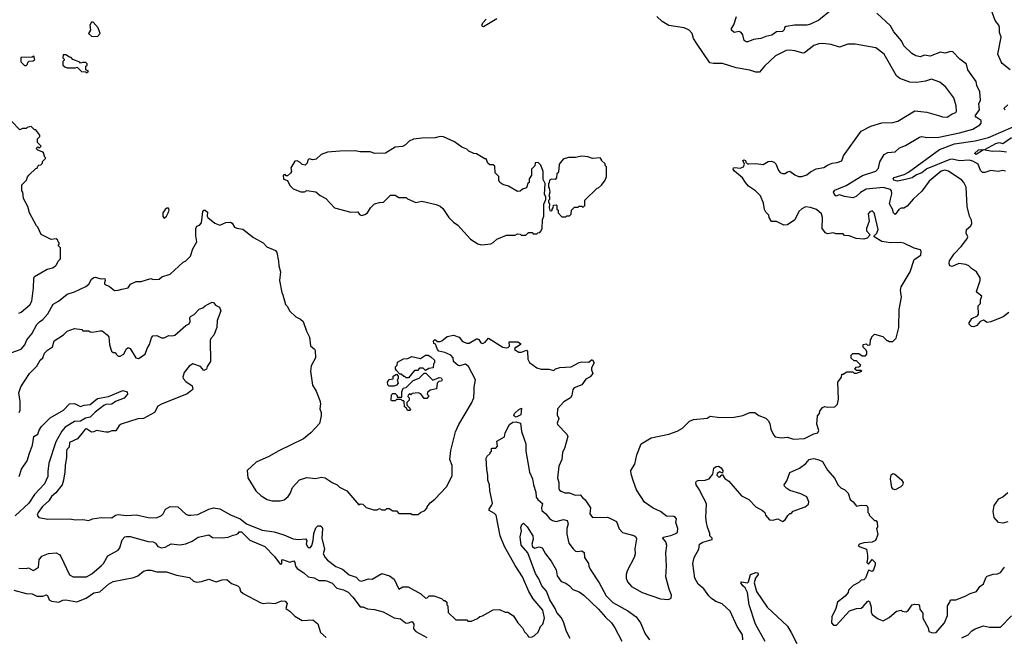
# Model space of a CAD drawing. Extents: x 2210602 to 2357277, y 510288 to 673808.
# Tile 412 of 464: x 2328793 to 2336926, y 629016 to 634120. Entities that reach past the tile are written whole.
import ezdxf

# ---------------------------------------------------------------- set-up
doc = ezdxf.new("R2010")
doc.units = 0

msp = doc.modelspace()

# ---------------------------------------------------------------- linework, layer by layer
at = {"layer": '0CON05XD'}
for points in [[(2335495, 634198.8), (2335394.1, 634115.9), (2335325, 634083.8), (2335294.1, 634075.9), (2335194.3, 634075.7), (2335125, 634062.5), (2335110, 634055), (2335106.7, 634035), (2335095, 634021.2), (2335045, 634018.8), (2335005, 633991.2), (2334955, 633982), (2334916.1, 633963.9), (2334855, 633956.7), (2334807, 633937), (2334795, 633936.7), (2334777, 633947), (2334766.7, 633995), (2334753.6, 634013.6), (2334735, 634022.5), (2334693.6, 634013.6), (2334673, 634033), (2334673, 634047), (2334692.5, 634077.5), (2334713.3, 634145)], [(2336965, 631701.2), (2336917, 631663), (2336815.8, 631624.2), (2336785, 631618.8), (2336755, 631637.5), (2336727.5, 631625), (2336698.5, 631591.5), (2336675, 631582.5), (2336655, 631585.8), (2336636, 631605), (2336636, 631615), (2336658.3, 631651.7), (2336705, 631672.5), (2336712.5, 631685), (2336710, 631755), (2336730, 631775), (2336730, 631805), (2336740, 631835), (2336703.6, 631863.6), (2336697.5, 631875), (2336726.1, 631963.9), (2336726.4, 631986.4), (2336695.9, 632035.9), (2336654, 632064), (2336632.5, 632085), (2336607.5, 632097.5), (2336550, 632105), (2336495, 632080), (2336477, 632087), (2336471.2, 632105), (2336474.1, 632125.9), (2336511.2, 632185), (2336571.2, 632245), (2336615.8, 632305), (2336624, 632325), (2336611.2, 632355), (2336614, 632385), (2336648.8, 632415), (2336658.8, 632435), (2336654.1, 632464.1), (2336638, 632495), (2336620.8, 632575), (2336610.6, 632735), (2336593.2, 632773.2), (2336575, 632794), (2336465, 632869.4), (2336435, 632876.7), (2336405, 632866.9), (2336304.4, 632785), (2336245, 632702.9), (2336172.8, 632637.2), (2336125, 632578.8), (2336095, 632562.5), (2336075, 632562.5), (2336055, 632552.5), (2336025, 632510), (2336010, 632525), (2336002.5, 632555), (2335978.3, 632598.3), (2335985.8, 632635.8), (2335998.5, 632681.5), (2335994.4, 632705), (2335985, 632715.5), (2335925, 632733.4), (2335785, 632718.5), (2335738.8, 632691.2), (2335701.7, 632658.3), (2335675, 632648.2), (2335605, 632658.6), (2335565, 632672), (2335535, 632662.5), (2335518, 632685), (2335516, 632695), (2335525, 632711.2), (2335619.3, 632750.7), (2335755, 632832.5), (2335865, 632869.2), (2335887.9, 632892.1), (2335899.2, 632945), (2335932.5, 633005), (2335965, 633023.3), (2336025, 633026.7), (2336059.5, 633060.5), (2336109.7, 633080.3), (2336225, 633148), (2336245, 633153.8), (2336285, 633147.5), (2336385, 633149.4), (2336555.3, 633184.7), (2336665, 633215.8), (2336725, 633250), (2336736.2, 633265), (2336735, 633287.5), (2336693.2, 633313.2), (2336686.2, 633325), (2336720.8, 633375), (2336716.7, 633425), (2336728.8, 633455), (2336723.3, 633525), (2336700, 633575), (2336695, 633610), (2336626.2, 633705), (2336613.3, 633753.3), (2336557.5, 633795), (2336500, 633855), (2336483.6, 633856.4), (2336435, 633842.5), (2336399.3, 633850.7), (2336315, 633817.5), (2336263.3, 633826.7), (2336235, 633813.3), (2336195, 633822.5), (2336161.7, 633841.7), (2336097.5, 633905), (2336076.7, 633945), (2336015, 634020), (2335985, 634070), (2335874.1, 634174.1)], [(2336975.9, 633705.9), (2336908.3, 633758.3), (2336900.5, 633770.5), (2336873.8, 633835), (2336900, 633975), (2336886.7, 634015), (2336887.5, 634055), (2336880, 634075), (2336852.1, 634112.1), (2336818, 634205)], [(2329435, 633980), (2329457.5, 634005), (2329441.7, 634051.7), (2329398.3, 634098.3), (2329385, 634100), (2329372.5, 634075), (2329377, 634033), (2329360, 634005), (2329385, 633982.5), (2329435, 633980)], [(2330945, 630143.3), (2330977, 630153), (2331009.3, 630180.7), (2331027.5, 630205), (2331047.5, 630255), (2331105, 630317.5), (2331165, 630336.7), (2331235, 630327.5), (2331285, 630340), (2331315, 630332.5), (2331373.9, 630293.9), (2331416.1, 630276.1), (2331435, 630257.5), (2331495, 630227.5), (2331595, 630110), (2331605, 630120), (2331627, 630117), (2331655, 630090), (2331715, 630070), (2331745, 630070), (2331765, 630080), (2331785, 630070), (2331815, 630070), (2331825, 630080), (2331845, 630080), (2331875, 630060), (2331905, 630060), (2331925, 630040), (2332025, 630040), (2332035, 630030), (2332085, 630030), (2332103, 630047), (2332140, 630065), (2332160, 630085), (2332160, 630095), (2332183.6, 630126.4), (2332223, 630157), (2332319.3, 630260.7), (2332365, 630350), (2332366.2, 630435), (2332346.7, 630485), (2332355, 630560), (2332393.8, 630715), (2332421.2, 630775), (2332525, 630950), (2332543.3, 630995), (2332548.3, 631051.7), (2332547, 631083), (2332557.5, 631145), (2332500, 631255), (2332475, 631273.3), (2332425, 631260), (2332415, 631263.3), (2332377.5, 631295), (2332372.5, 631325), (2332355, 631347.5), (2332305, 631370), (2332255, 631380), (2332243, 631393), (2332228.3, 631438.3), (2332213, 631443), (2332210, 631465), (2332223, 631477), (2332245, 631460), (2332265, 631460), (2332280, 631465), (2332325, 631502.5), (2332375, 631513.3), (2332422.5, 631495), (2332450.7, 631460.7), (2332485, 631447.5), (2332505, 631447.5), (2332565, 631482.5), (2332575, 631482.5), (2332585, 631477.5), (2332600.7, 631450.7), (2332616.4, 631443.6), (2332637.5, 631455), (2332665, 631487.5), (2332784.1, 631414.1), (2332812.5, 631407.5), (2332828.3, 631411.7), (2332837.5, 631422.5), (2332835, 631457.5), (2332906.4, 631456.4), (2332930, 631445), (2332930, 631435), (2332895, 631410), (2332885, 631410), (2332880, 631395), (2332915, 631372.5), (2332937, 631373), (2332978.3, 631388.3), (2332987.5, 631377.5), (2332990, 631315), (2333005, 631287.5), (2333065, 631243.8), (2333101.7, 631231.7), (2333165, 631232.5), (2333205, 631220), (2333220, 631235), (2333255, 631246.7), (2333349.3, 631250.7), (2333415, 631287.5), (2333435, 631292.5), (2333495, 631290), (2333515, 631310), (2333525, 631310), (2333537.5, 631285), (2333516.4, 631243.6), (2333516.2, 631225), (2333527.5, 631195), (2333505, 631167.5), (2333470.7, 631149.3), (2333435, 631102.5), (2333373.6, 631076.4), (2333362.5, 631065), (2333353.3, 631015), (2333343.3, 630995), (2333288.3, 630961.7), (2333234, 630905), (2333233.8, 630853.8), (2333246.7, 630825), (2333233.3, 630785), (2333236.7, 630775), (2333313.3, 630695), (2333321.2, 630675), (2333293.9, 630576.1), (2333276.2, 630545), (2333271.2, 630485), (2333245, 630430), (2333236, 630335), (2333245.8, 630295), (2333246.7, 630245), (2333252, 630232), (2333265, 630222.5), (2333295, 630210), (2333335, 630210), (2333381.7, 630191.7), (2333423.6, 630193.6), (2333440.7, 630170.7), (2333465, 630152.5), (2333506.7, 630085), (2333502.9, 630035), (2333523.3, 630005), (2333645, 630008), (2333662.7, 630002.7), (2333721.7, 629971.7), (2333745, 629912.5), (2333771.2, 629881.2), (2333865, 629857.5), (2333882.5, 629845), (2333889.3, 629829.3), (2333873.9, 629746.1), (2333876.2, 629705), (2333868.8, 629675), (2333811.2, 629565), (2333803.8, 629535), (2333802, 629505), (2333813.8, 629475), (2333845.9, 629435.9), (2333936.1, 629386.1), (2334085, 629333.3), (2334151.7, 629328.3), (2334175, 629340), (2334177.5, 629365), (2334156.7, 629415), (2334131.4, 629515), (2334136, 629605), (2334131.2, 629715), (2334138, 629775), (2334131.2, 629805), (2334106.7, 629835), (2334107.5, 629842.5), (2334172.1, 629857.9), (2334213.3, 629875), (2334226, 629885), (2334229.2, 629915), (2334213.3, 629965), (2334218.8, 629995), (2334211.2, 630005), (2334195, 630012.9), (2334135, 630016.2), (2334087.5, 630055), (2334025, 630083.3), (2333955, 630134), (2333888, 630235), (2333864.4, 630304.4), (2333844, 630365), (2333841.2, 630395), (2333873.9, 630446.1), (2333890, 630525), (2333927.5, 630615), (2334010, 630665), (2334155, 630693.8), (2334225, 630720), (2334267.5, 630745), (2334325, 630802.5), (2334360, 630815), (2334473, 630827), (2334497, 630843), (2334575, 630831.2), (2334695, 630836.2), (2334765, 630850), (2334825, 630873.3), (2334865, 630873.3), (2334899.3, 630849.3), (2334956.1, 630826.1), (2334977.5, 630805), (2334989.3, 630779.3), (2334997.5, 630735), (2335019.3, 630689.3), (2335033.9, 630673.9), (2335085, 630663.8), (2335135, 630669.2), (2335185.9, 630654.1), (2335275, 630657.5), (2335352.1, 630697.9), (2335386.7, 630705), (2335394, 630725), (2335378.3, 630778.3), (2335382.5, 630845), (2335400, 630865), (2335402.5, 630885), (2335423.6, 630916.4), (2335445, 630922.5), (2335465, 630917.5), (2335525, 630920), (2335547, 630943), (2335557.5, 630985), (2335550, 631125), (2335580, 631165), (2335585, 631190), (2335595, 631190), (2335625, 631210), (2335675, 631210), (2335685, 631200), (2335705, 631200), (2335750, 631215), (2335745, 631220), (2335705, 631220), (2335691.7, 631231.7), (2335701.7, 631248.3), (2335725, 631250), (2335740, 631265), (2335705, 631300), (2335685, 631300), (2335661.7, 631321.7), (2335661.7, 631348.3), (2335675, 631360), (2335725, 631360), (2335753, 631343), (2335778.3, 631341.7), (2335790, 631355), (2335790, 631375), (2335785, 631390), (2335760, 631415), (2335760, 631435), (2335785, 631440), (2335795, 631430), (2335818.3, 631431.7), (2335820, 631475), (2335830, 631485), (2335831.7, 631498.3), (2335855, 631520), (2335921.7, 631501.7), (2335955, 631470), (2335965, 631470), (2335975, 631460), (2336005, 631460), (2336031.7, 631488.3), (2336053.6, 631576.4), (2336058, 631725), (2336075.9, 631825.9), (2336070, 631885), (2336073.6, 631913.6), (2336148, 632035), (2336183, 632137), (2336235.8, 632174.2), (2336240, 632205), (2336235, 632217.5), (2336182.3, 632232.3), (2336095, 632273.8), (2336065, 632279.2), (2335985, 632275.6), (2335915, 632287.1), (2335852.5, 632325), (2335850, 632335), (2335873.3, 632355), (2335883.8, 632385), (2335856.7, 632505), (2335850, 632525), (2335835, 632540), (2335815, 632532.5), (2335802.5, 632515), (2335810, 632455), (2335787, 632393), (2335787.5, 632375), (2335817.5, 632342.5), (2335792.5, 632315), (2335765, 632306), (2335702.5, 632312.5), (2335645, 632334), (2335607.5, 632337.5), (2335595, 632350), (2335535, 632350), (2335515, 632357.5), (2335465, 632351.2), (2335448.8, 632358.8), (2335421.9, 632395), (2335425.7, 632484.3), (2335415.5, 632515.5), (2335375, 632552), (2335325, 632568.6), (2335285, 632572.9), (2335252.6, 632557.4), (2335230, 632535), (2335196.2, 632465), (2335135, 632423.3), (2335105, 632422.5), (2335045, 632452), (2335003, 632453), (2334982.5, 632485), (2334980, 632505), (2334955, 632530), (2334945, 632550), (2334937.5, 632605), (2334913.6, 632663.6), (2334870, 632705), (2334813.6, 632743.6), (2334787.5, 632775), (2334763, 632813), (2334697, 632867), (2334687.5, 632885), (2334690, 632895), (2334700.7, 632899.3), (2334745, 632893.3), (2334772.5, 632905), (2334780, 632925), (2334767.5, 632955), (2334775, 632962.5), (2334787.5, 632955), (2334791.7, 632941.7), (2334805, 632930), (2334815, 632927.5), (2334875, 632932.5), (2334935, 632922.5), (2334975, 632946.7), (2335001.7, 632951.7), (2335025, 632942.5), (2335038.3, 632928.3), (2335060, 632875), (2335075, 632857.5), (2335095, 632847.5), (2335115, 632847.5), (2335135, 632862.5), (2335155, 632867.5), (2335195, 632836.7), (2335225, 632823.8), (2335255, 632823.8), (2335295, 632836.7), (2335326.4, 632863.6), (2335372.3, 632887.7), (2335435, 632898.8), (2335465, 632918.8), (2335505, 632933.8), (2335545, 632938.8), (2335585, 632952.5), (2335596.7, 632995), (2335745, 633197.5), (2335825, 633240), (2335915, 633266.7), (2336005, 633270), (2336047.3, 633282.7), (2336187, 633367), (2336285, 633356.2), (2336381.7, 633328.3), (2336415, 633317.5), (2336455, 633315.7), (2336495, 633342), (2336525, 633352.5), (2336530, 633365), (2336529.2, 633409.2), (2336508, 633475), (2336443.6, 633563.6), (2336394.2, 633604.2), (2336325, 633628), (2336275, 633611.9), (2336205, 633600.6), (2336144.5, 633604.5), (2336063.8, 633635), (2336036.4, 633656.4), (2335934.1, 633834.1), (2335866.2, 633886.2), (2335695, 633918), (2335635, 633918), (2335565, 633892.9), (2335495, 633915.5), (2335427, 633923), (2335395, 633921.4), (2335352.6, 633907.4), (2335275, 633846.2), (2335265, 633843.8), (2335195, 633861.9), (2335155, 633868.1), (2335125, 633865.7), (2335035, 633820), (2334944, 633735), (2334903, 633687), (2334875, 633686.7), (2334823, 633703), (2334711.7, 633721.7), (2334598.3, 633758.3), (2334525, 633756.7), (2334495, 633762.5), (2334383.8, 633925), (2334360, 633965), (2334347, 634007), (2334323, 634033), (2334283, 634053), (2334155, 634072.5), (2334100, 634105), (2334057, 634147)], [(2332735, 634127.5), (2332625, 634061.2), (2332615, 634063.3), (2332610.8, 634075), (2332619.2, 634095), (2332646, 634125)], [(2328845, 633740), (2328858.3, 633751.7), (2328860, 633765), (2328871.7, 633778.3), (2328905, 633780), (2328918.3, 633791.7), (2328908.3, 633818.3), (2328895, 633810), (2328801.7, 633808.3), (2328801.7, 633771.7), (2328831.7, 633741.7), (2328845, 633740)], [(2329345, 633680), (2329360, 633695), (2329340, 633705), (2329340, 633735), (2329350, 633745), (2329350, 633755), (2329340, 633765), (2329315, 633767.5), (2329295, 633760), (2329288.3, 633768.3), (2329231.7, 633791.7), (2329218.3, 633808.3), (2329205, 633810), (2329175, 633830), (2329151.7, 633828.3), (2329150, 633805), (2329160, 633795), (2329160, 633785), (2329150, 633775), (2329150, 633745), (2329165, 633730), (2329185, 633722.5), (2329255, 633722.5), (2329267.5, 633727.5), (2329303, 633693), (2329335, 633690), (2329345, 633680)], [(2336932.5, 633375), (2336921.2, 633385), (2336954.3, 633415)], [(2328786.1, 631693.9), (2328805, 631703.3), (2328875.9, 631764.1), (2328892.5, 631795), (2328906, 631905), (2328908.3, 631981.7), (2328915, 631997.5), (2329020.5, 632059.5), (2329065, 632070), (2329085, 632082.5), (2329097.5, 632095), (2329110, 632125), (2329130, 632145), (2329130, 632235), (2329110, 632255), (2329120, 632265), (2329120, 632275), (2329110, 632285), (2329108.3, 632298.3), (2329095, 632310), (2329053, 632303), (2328970, 632345), (2328942.5, 632405), (2328932.5, 632415), (2328872.5, 632525), (2328860, 632575), (2328823, 632643), (2328820, 632695), (2328810, 632705), (2328810, 632755), (2328850, 632795), (2328858.3, 632821.7), (2328871.7, 632838.3), (2328925, 632890), (2328938.3, 632891.7), (2328941.7, 632908.3), (2328951.7, 632918.3), (2328968.3, 632921.7), (2328980, 632935), (2328981.7, 632948.3), (2329010, 632975), (2329000, 632985), (2328988.3, 633018.3), (2328978.3, 633028.3), (2328941.7, 633041.7), (2328930, 633055), (2328941.7, 633068.3), (2328955, 633060), (2328970, 633075), (2328940, 633105), (2328940, 633135), (2328960, 633155), (2328960, 633165), (2328925, 633210), (2328915, 633210), (2328887, 633237), (2328855, 633230), (2328845, 633220), (2328815, 633220), (2328795, 633210), (2328725, 633280)], [(2336935, 632868.8), (2336915, 632872.5), (2336875, 632866.2), (2336815, 632873.8), (2336764.1, 632855.9), (2336745, 632856), (2336729.2, 632875), (2336710, 632925), (2336665, 632951.5), (2336635, 632960), (2336555, 632952.9), (2336496.2, 632966.2), (2336475, 632964.6), (2336285, 632887.8), (2336245.2, 632854.8), (2336201.2, 632838.8), (2336165, 632811.8), (2336111.2, 632798.8), (2336045, 632785.3), (2336014.3, 632795), (2336009.5, 632805), (2336016.7, 632815), (2336098.7, 632841.3), (2336135, 632860.5), (2336391.9, 633048.1), (2336515.4, 633094.6), (2336685, 633118.8), (2336795, 633147.1), (2337000, 633235)], [(2332605, 632260), (2332635, 632263.3), (2332685, 632267.5), (2332705, 632277.5), (2332735, 632307.5), (2332815, 632340), (2332885, 632340), (2332905, 632350), (2332927, 632347), (2332935, 632340), (2332975, 632340), (2332995, 632360), (2333025, 632360), (2333035, 632350), (2333065, 632350), (2333071.7, 632358.3), (2333088.3, 632361.7), (2333100, 632375), (2333107.5, 632395), (2333112.5, 632465), (2333122.5, 632495), (2333122.5, 632595), (2333140, 632635), (2333140, 632655), (2333127.5, 632675), (2333132.5, 632765), (2333118.3, 632798.3), (2333117.5, 632865), (2333098.3, 632918.3), (2333075, 632940), (2333051.7, 632938.3), (2333048.3, 632911.7), (2333020, 632885), (2333020, 632835), (2333000, 632805), (2333000, 632775), (2332990, 632765), (2332978.3, 632731.7), (2332945, 632720), (2332927, 632703), (2332905, 632700), (2332830, 632745), (2332785, 632757.5), (2332760, 632775), (2332750, 632795), (2332750, 632825), (2332720, 632855), (2332718.3, 632908.3), (2332705, 632920), (2332675, 632920), (2332660, 632935), (2332645, 632970), (2332635, 632970), (2332565, 633010), (2332543, 633013), (2332503, 633033), (2332485, 633050), (2332445, 633066.7), (2332385, 633111.2), (2332295, 633151.2), (2332266.4, 633153.6), (2332225, 633143.3), (2332115, 633141.2), (2332045, 633132.5), (2332010, 633115), (2331980, 633085), (2331955, 633072.5), (2331895, 633067.5), (2331815, 633017.5), (2331726.4, 633013.6), (2331688.3, 633028.3), (2331605, 633028.8), (2331565, 633036.2), (2331437, 633033), (2331335, 633026.2), (2331283.9, 633006.1), (2331241.7, 632968.3), (2331215, 632962.5), (2331185, 632970), (2331171.7, 632958.3), (2331166.7, 632933.3), (2331151.7, 632918.3), (2331125, 632922.5), (2331109.3, 632939.3), (2331085, 632952.5), (2331065, 632950), (2331032.5, 632895), (2331037.5, 632865), (2331029.3, 632850.7), (2331005, 632830), (2330995, 632830), (2330985, 632840), (2330970, 632835), (2330971.7, 632801.7), (2331005, 632790), (2331025, 632750), (2331053, 632723), (2331115, 632697.5), (2331145, 632697.5), (2331165, 632707.5), (2331237.7, 632697.7), (2331275, 632667.5), (2331323, 632643), (2331393.9, 632563.9), (2331529.3, 632529.3), (2331585, 632532.5), (2331600.7, 632510.7), (2331615, 632502.5), (2331645, 632510), (2331665, 632523.3), (2331690, 632565), (2331725, 632597.5), (2331765, 632610), (2331798.3, 632611.7), (2331855, 632670), (2331895, 632670), (2331925, 632650), (2331985, 632650), (2331995, 632640), (2332065, 632610), (2332115, 632620), (2332231.7, 632591.7), (2332265, 632580), (2332289.3, 632559.3), (2332337.5, 632485), (2332375, 632447.5), (2332413, 632423), (2332517, 632307), (2332578.3, 632268.3), (2332605, 632260)], [(2336945, 633025.3), (2336885, 633033.2), (2336825, 633030.9), (2336755, 633044), (2336695, 633006.2), (2336681.2, 633015), (2336713.8, 633045), (2336765, 633047.5), (2336855, 633098.1), (2336885, 633104.3), (2336915, 633095.8), (2336985, 633145.3)], [(2333305, 632490), (2333311.7, 632498.3), (2333335, 632500), (2333348.3, 632511.7), (2333350, 632545), (2333375, 632570), (2333405, 632570), (2333415, 632580), (2333435, 632580), (2333448.3, 632571.7), (2333460, 632585), (2333461.7, 632628.3), (2333561.7, 632728.3), (2333575, 632730), (2333598.3, 632751.7), (2333630, 632795), (2333640, 632825), (2333640, 632905), (2333630, 632915), (2333628.3, 632928.3), (2333600, 632955), (2333600, 632965), (2333587, 632977), (2333525, 632972.5), (2333485, 632987.5), (2333435, 632992.5), (2333385, 632980), (2333325, 632980), (2333283, 632967), (2333250, 632925), (2333247.5, 632885), (2333240, 632855), (2333230, 632845), (2333227, 632813), (2333215, 632800), (2333185, 632802.5), (2333170, 632795), (2333167, 632773), (2333160, 632765), (2333160, 632735), (2333167, 632727), (2333172.5, 632695), (2333162.5, 632665), (2333170, 632655), (2333170, 632635), (2333160, 632625), (2333160, 632615), (2333170, 632595), (2333167.5, 632565), (2333173, 632543), (2333185, 632540), (2333190, 632545), (2333190, 632555), (2333200, 632565), (2333201.7, 632588.3), (2333225, 632590), (2333230, 632585), (2333230, 632555), (2333240, 632545), (2333240, 632525), (2333271.7, 632491.7), (2333305, 632490)], [(2328690, 631355), (2328805, 631396.7), (2328835, 631433.3), (2328850.8, 631475), (2328894.2, 631525), (2328935, 631601.2), (2328955.7, 631624.3), (2328985, 631642.5), (2329025, 631689.2), (2329070.2, 631769.8), (2329113.8, 631795), (2329185, 631852), (2329245, 631870.8), (2329340, 631915), (2329363.8, 631935), (2329386.7, 631975), (2329405, 631990), (2329417, 631993), (2329465, 631977.5), (2329495, 631980), (2329500, 631965), (2329492, 631945), (2329494.3, 631934.3), (2329534.1, 631914.1), (2329575, 631882.5), (2329606.4, 631883.6), (2329636.4, 631893.6), (2329690, 631905), (2329707, 631933), (2329753.6, 631956.4), (2329795, 631956.7), (2329875, 631980), (2329895, 631973.3), (2329945, 631976.7), (2329966.4, 631993.6), (2330035, 632016.7), (2330144.1, 632115.9), (2330165, 632127.5), (2330203.6, 632166.4), (2330223, 632227), (2330256.7, 632285), (2330247.5, 632335), (2330246.7, 632395), (2330255, 632412.5), (2330278.3, 632421.7), (2330295, 632442.5), (2330306.2, 632535), (2330315, 632546.7), (2330325, 632546.7), (2330345, 632530), (2330342.5, 632495), (2330347.5, 632485), (2330405, 632437.5), (2330445, 632422.5), (2330495, 632443.3), (2330535, 632447.5), (2330548.3, 632438.3), (2330566.4, 632406.4), (2330587, 632397), (2330635, 632390), (2330725, 632318.8), (2330805, 632276.7), (2330833.9, 632243.9), (2330905, 632212.5), (2330916.2, 632195), (2330932, 632125), (2330933.8, 632085), (2330946.7, 632035), (2330940, 631965), (2330958, 631865), (2330966.7, 631845), (2330987.5, 631765), (2331005, 631750), (2331022.5, 631715), (2331072.5, 631665), (2331112.5, 631645), (2331133.8, 631625), (2331160.8, 631545), (2331186, 631495), (2331194, 631425), (2331227.7, 631397.7), (2331233.3, 631385), (2331237.5, 631325), (2331200.5, 631259.5), (2331196.1, 631216.1), (2331210.7, 631100.7), (2331240.7, 631050.7), (2331271.7, 630971.7), (2331276.7, 630945), (2331272.5, 630905), (2331282.5, 630875), (2331282.5, 630845), (2331268.3, 630781.7), (2331197.5, 630705), (2331137.5, 630655), (2330933.9, 630556.1), (2330850.7, 630509.3), (2330745, 630462.5), (2330672.5, 630395), (2330677.5, 630335), (2330742.5, 630225), (2330787.5, 630185), (2330836.1, 630156.1), (2330875, 630143.3), (2330945, 630143.3)], [(2329985, 632480), (2330005, 632497.5), (2330020, 632525), (2330027.5, 632545), (2330021.7, 632561.7), (2330008.3, 632561.7), (2329995, 632552.5), (2329974.5, 632525), (2329975, 632492.5), (2329985, 632480)], [(2328788, 630875), (2328795.7, 630894.3), (2328797.5, 630965), (2328786.7, 631035), (2328803.3, 631085), (2328839.3, 631140.7), (2328873.8, 631195), (2328934.1, 631255.9), (2328962.5, 631305), (2328982.5, 631325), (2328996.7, 631365), (2329021.2, 631388.8), (2329064.1, 631415.9), (2329076.2, 631465), (2329155, 631516.7), (2329185, 631546.7), (2329245, 631567.5), (2329305, 631560), (2329315, 631550), (2329365, 631550), (2329375, 631540), (2329395, 631537.5), (2329455, 631550), (2329475, 631547.5), (2329515.9, 631515.9), (2329527.7, 631497.7), (2329533.6, 631433.6), (2329550.7, 631380.7), (2329565, 631370), (2329585, 631370), (2329590, 631355), (2329605, 631340), (2329621.7, 631338.3), (2329653.9, 631356.1), (2329672.7, 631397.3), (2329685, 631407.5), (2329695, 631407.5), (2329705, 631402.5), (2329752.5, 631325), (2329775, 631319.2), (2329828.8, 631355), (2329846.4, 631403.6), (2329866.2, 631435), (2329880.5, 631489.5), (2329893.6, 631506.4), (2329925, 631510), (2329965, 631492), (2329985, 631490), (2330025, 631508.8), (2330055, 631506.7), (2330075, 631513.8), (2330165, 631593.3), (2330193, 631607), (2330200, 631625), (2330197.5, 631655), (2330205, 631667.5), (2330235, 631682.5), (2330275, 631726.7), (2330305, 631737.5), (2330323.6, 631756.4), (2330345, 631767.5), (2330383.6, 631786.4), (2330395, 631782.5), (2330410.7, 631760.7), (2330443, 631743), (2330453, 631713), (2330424, 631635), (2330421.2, 631575), (2330397.7, 631512.3), (2330371.2, 631485), (2330365, 631470), (2330370, 631295), (2330342.5, 631255), (2330337, 631233), (2330315, 631220), (2330287.5, 631255), (2330223.8, 631276.2), (2330192.3, 631257.7), (2330150, 631205), (2330140, 631165), (2330143.3, 631155), (2330165, 631130), (2330217.5, 631095), (2330223, 631067), (2330213.3, 631055), (2330175, 631028.8), (2329965, 630943.8), (2329933.3, 630925), (2329905, 630873.3), (2329815.9, 630824.1), (2329768.3, 630821.7), (2329631.7, 630778.3), (2329615, 630767.5), (2329587, 630723), (2329555, 630723.3), (2329525, 630712.5), (2329505, 630712.5), (2329426.1, 630726.1), (2329405, 630713.8), (2329385, 630711.2), (2329345, 630738), (2329333.8, 630735), (2329318, 630715), (2329270, 630655), (2329203.3, 630625), (2329201.7, 630588.3), (2329183, 630567), (2329178.3, 630551.7), (2329180, 630505), (2329167.5, 630435), (2329166.1, 630383.9), (2329155.8, 630315), (2329143.2, 630276.8), (2329090.9, 630209.1), (2329055, 630178.8), (2329033.8, 630145), (2328982.1, 630097.9), (2328945, 630047.5), (2328937.5, 630025), (2328950, 630005), (2329025, 629991.2), (2329203.9, 629996.1), (2329255, 629986.7), (2329315, 629990), (2329365, 629982.5), (2329395, 629994), (2329465, 630006), (2329555, 630003.8), (2329584.1, 630025.9), (2329605, 630030.8), (2329675, 630022.5), (2329757, 630027), (2329855, 630006.2), (2329923.6, 630003.6), (2329965, 630022.5), (2329977.5, 630035), (2329997.5, 630075), (2330035, 630097.5), (2330100, 630095), (2330165, 630033.8), (2330184.3, 630024.3), (2330205.9, 630025.9), (2330265, 630030.8), (2330355, 630076), (2330395, 630086.7), (2330445, 630077.5), (2330535, 630028), (2330613.8, 629993.8), (2330665, 629954.5), (2330795, 629901.4), (2330895, 629886.7), (2330975, 629863.3), (2331050.7, 629830.7), (2331095, 629823.3), (2331155, 629830), (2331165.8, 629815.8), (2331159.2, 629785), (2331170.6, 629765), (2331185, 629756.4), (2331195, 629757.5), (2331206.7, 629773.3), (2331217.5, 629815), (2331221.5, 629875), (2331240.3, 629919.7), (2331255, 629936.8), (2331277.4, 629937.4), (2331289, 629929), (2331294.8, 629914.8), (2331288.4, 629835), (2331310.8, 629745), (2331298.8, 629705), (2331315, 629676.7), (2331334.4, 629654.4), (2331405, 629600), (2331459.7, 629579.7), (2331515, 629532), (2331572.2, 629512.2), (2331595.9, 629485.9), (2331615, 629480), (2331675, 629498), (2331705, 629496.2), (2331785, 629543.8), (2331847.5, 629525), (2331885, 629497.5), (2331925, 629412.5), (2331958, 629432), (2332002.4, 629432.4), (2332106.1, 629376.1), (2332145, 629340), (2332158.3, 629341.7), (2332175, 629360), (2332215, 629360), (2332277, 629337), (2332295, 629320), (2332305, 629320), (2332320, 629305), (2332320, 629285), (2332330, 629275), (2332331.7, 629221.7), (2332395, 629160), (2332485, 629160), (2332495, 629150), (2332525, 629150), (2332575, 629170), (2332593, 629187), (2332617, 629193), (2332705, 629242.5), (2332756.4, 629246.4), (2332803.6, 629223.6), (2332825, 629222.5), (2332873, 629193), (2332907.5, 629135), (2332946.7, 629095), (2332961.7, 629061.7), (2332985, 629040), (2332995, 629020), (2333007, 629017), (2333025, 629018.8), (2333045, 629030), (2333075, 629059.2), (2333094.3, 629105), (2333115.5, 629125), (2333128.2, 629175), (2333115, 629240), (2333034.5, 629334.5), (2332998.6, 629395), (2332945.6, 629515), (2332885, 629608), (2332796.4, 629765), (2332762.9, 629855), (2332728.6, 630025), (2332715, 630039.4), (2332670.8, 630065), (2332670.8, 630075), (2332691.4, 630105), (2332697.5, 630125), (2332676, 630225), (2332674.2, 630275), (2332660, 630315), (2332661.2, 630355), (2332652.3, 630402.3), (2332646.7, 630495), (2332655, 630512.5), (2332680, 630535), (2332680, 630545), (2332690, 630555), (2332690, 630575), (2332695, 630580), (2332725, 630580), (2332740, 630595), (2332733.6, 630636.4), (2332798.3, 630671.7), (2332802.5, 630705), (2332840, 630775), (2332865, 630794), (2332895, 630795.7), (2332928.8, 630785), (2332937.7, 630717.7), (2332972.5, 630615), (2332974, 630555), (2332989.3, 630460.7), (2333005, 630380), (2333030, 630325), (2333036.2, 630275), (2333056.2, 630215), (2333058.8, 630175), (2333073.5, 630153.5), (2333112.3, 630122.3), (2333102.5, 630085), (2333106.2, 630065), (2333140, 630035), (2333168.2, 629998.2), (2333195, 629980.8), (2333225, 629973.8), (2333285, 629988.8), (2333315, 629982.5), (2333323.8, 629955), (2333311.2, 629915), (2333311.7, 629868.3), (2333330, 629795), (2333365, 629746.2), (2333385, 629728.8), (2333404.1, 629724.1), (2333435, 629731.2), (2333455, 629716.7), (2333458.8, 629675), (2333492.5, 629625), (2333493.8, 629605), (2333505, 629580), (2333579.1, 629465), (2333638.5, 629358.5), (2333693.1, 629303.1), (2333815, 629234.3), (2333886, 629186), (2333922.2, 629135), (2333958.6, 629045), (2333995, 628996.2)], [(2332005, 631160), (2331985, 631160), (2331975, 631170), (2331965, 631170), (2331945, 631190), (2331931.7, 631191.7), (2331905, 631220), (2331897.5, 631235), (2331898.3, 631251.7), (2331910, 631265), (2331915, 631290), (2331964.1, 631315.9), (2331999.3, 631320.7), (2332033, 631337), (2332105, 631320), (2332145, 631347.5), (2332167, 631347), (2332190, 631335), (2332220, 631305), (2332220, 631285), (2332210, 631275), (2332208.3, 631241.7), (2332173, 631237), (2332145, 631220), (2332125, 631240), (2332095, 631240), (2332078.3, 631221.7), (2332055, 631220), (2332005, 631160)], [(2331845, 631090), (2331833, 631103), (2331830, 631125), (2331845, 631147.5), (2331878.3, 631151.7), (2331877.5, 631175), (2331905, 631190), (2331920, 631175), (2331920, 631155), (2331910, 631145), (2331920, 631115), (2331905, 631100), (2331885, 631092.5), (2331845, 631090)], [(2332015, 630890), (2331995, 630890), (2331988.3, 630908.3), (2331971.7, 630921.7), (2331970, 630965), (2331965, 630970), (2331955, 630970), (2331945, 630980), (2331905, 630980), (2331895, 630970), (2331865, 630970), (2331860, 630975), (2331865, 631020), (2331875, 631030), (2331895, 631030), (2331910, 631015), (2331911.7, 631001.7), (2331948.3, 631001.7), (2331950, 631045), (2331960, 631075), (2331985, 631080), (2332043, 631137), (2332093, 631157), (2332135, 631200), (2332148.3, 631198.3), (2332205, 631140), (2332258.3, 631161.7), (2332275, 631160), (2332282.5, 631145), (2332276.4, 631133.6), (2332255, 631130), (2332240, 631115), (2332235, 631070), (2332183, 631057), (2332161.7, 631038.3), (2332160, 631025), (2332170, 631015), (2332170, 631005), (2332155, 630990), (2332135, 630990), (2332106.7, 631026.7), (2332085, 631037.5), (2332035, 631030), (2332025, 631020), (2332015, 631030), (2332001.7, 631018.3), (2332000, 631005), (2332010, 630995), (2332010, 630975), (2331990, 630955), (2331990, 630935), (2332015, 630910), (2332020, 630895), (2332015, 630890)], [(2328788.1, 630345), (2328807.5, 630405), (2328855.4, 630474.6), (2328873.6, 630536.4), (2328898, 630605), (2328910, 630675), (2328942.5, 630695), (2328952.3, 630727.7), (2328972.7, 630757.3), (2329045, 630830), (2329155, 630894), (2329204.1, 630945.9), (2329245, 630948.8), (2329295, 630924), (2329325.7, 630934.3), (2329375, 630940), (2329435, 630988.8), (2329525, 631006), (2329645, 631055.8), (2329680, 631045), (2329684.2, 631025), (2329655, 630992.9), (2329584.4, 630965.6), (2329555, 630943.3), (2329505, 630940), (2329487.2, 630932.8), (2329415, 630877.5), (2329376.1, 630833.9), (2329335, 630828.1), (2329295, 630803.1), (2329245, 630798.2), (2329167.5, 630752.5), (2329140.6, 630719.4), (2329090.8, 630630.8), (2329034.6, 630455), (2329024.6, 630385.4), (2329025.4, 630344.6), (2328997.8, 630285), (2328915, 630196.7), (2328866.9, 630123.1), (2328755, 630020)], [(2332895, 630834.2), (2332876, 630845), (2332879.2, 630865), (2332915, 630898.8), (2332938.3, 630908.3), (2332933.3, 630855), (2332895, 630834.2)], [(2334767.5, 628995), (2334763.3, 629035), (2334718.8, 629105), (2334661.7, 629231.7), (2334595, 629291.2), (2334542.3, 629312.3), (2334506.1, 629336.1), (2334485, 629357.5), (2334445, 629417.5), (2334397.5, 629455), (2334370, 629505), (2334353.9, 629626.1), (2334364.1, 629675.9), (2334403.3, 629745), (2334407.5, 629785), (2334435, 629800.8), (2334512.5, 629825), (2334512.5, 629835), (2334492.5, 629855), (2334492.5, 629875), (2334473.3, 629925), (2334466.2, 629965), (2334461.2, 630005), (2334466.2, 630115), (2334456, 630145), (2334431.9, 630181.9), (2334408, 630235), (2334382, 630275), (2334377.5, 630295), (2334382.5, 630305), (2334397, 630313), (2334455, 630313.3), (2334487.5, 630325), (2334517.5, 630365), (2334526.7, 630415), (2334545, 630428), (2334565, 630430), (2334586.4, 630416.4), (2334600, 630395), (2334598.3, 630371.7), (2334575, 630382.5), (2334555, 630370), (2334552.5, 630355), (2334565, 630342.5), (2334575, 630340), (2334591.7, 630358.3), (2334598.3, 630358.3), (2334617, 630327), (2334650, 630305), (2334755, 630186.2), (2334815.8, 630155.8), (2334872.5, 630095), (2334930, 630065), (2334947, 630047), (2334952.5, 630025), (2334987, 629987), (2335013, 629983), (2335056.1, 629996.1), (2335095, 629972.5), (2335115, 629987.5), (2335137, 630023), (2335155, 630040), (2335165, 630040), (2335183, 630057), (2335280, 630095), (2335307.5, 630115), (2335312.5, 630135), (2335295, 630177.5), (2335245, 630202.5), (2335155, 630230), (2335130, 630245), (2335110, 630265), (2335107.5, 630275), (2335130.7, 630309.3), (2335155, 630377.5), (2335235, 630412.5), (2335287, 630453), (2335315, 630484), (2335335, 630492), (2335353.6, 630493.6), (2335395, 630482.5), (2335425, 630467.5), (2335466.4, 630396.4), (2335527, 630327), (2335550, 630275), (2335575, 630250), (2335610, 630235), (2335636.1, 630206.1), (2335653.6, 630153.6), (2335676.4, 630136.4), (2335705, 630100), (2335745, 630106.7), (2335790, 630105), (2335800, 630085), (2335798.3, 630048.3), (2335810, 630035), (2335810, 630025), (2335855, 629980), (2335865, 629980), (2335877, 629967), (2335880, 629925), (2335870, 629915), (2335882.5, 629865), (2335862.5, 629815), (2335835, 629801.2), (2335765, 629796.7), (2335730, 629785), (2335720, 629775), (2335735, 629763.8), (2335786.7, 629745), (2335796.7, 629695), (2335797.5, 629665), (2335790, 629635), (2335805, 629620), (2335835, 629660), (2335860, 629635), (2335860, 629615), (2335847, 629573), (2335835, 629560), (2335805, 629570), (2335780, 629505), (2335765, 629490), (2335743, 629487), (2335725, 629467.5), (2335677, 629443), (2335640, 629405), (2335637.5, 629385), (2335612.5, 629355), (2335547.5, 629305), (2335533.3, 629255), (2335502.5, 629185), (2335500, 629135), (2335515, 629117.5), (2335540, 629115), (2335646.4, 629233.6), (2335705, 629253.3), (2335745, 629256.2), (2335760.5, 629269.5)], [(2336025, 630234.6), (2336009.2, 630239.2), (2335998, 630255), (2335986, 630325), (2335991.2, 630358.8), (2336005, 630370.5), (2336021.4, 630365), (2336078.2, 630318.2), (2336091.9, 630295), (2336085.5, 630274.5), (2336070.4, 630259.6), (2336025, 630234.6)], [(2336955, 629971.2), (2336915, 629958.8), (2336877.5, 629965), (2336841.2, 630005), (2336833.8, 630055), (2336843.8, 630105), (2336880.7, 630159.3), (2336915, 630177.5), (2336955, 630212.5)], [(2333339.5, 629005), (2333310.9, 629065), (2333284.5, 629145), (2333265, 629180.8), (2333230.6, 629220.6), (2333216.2, 629255), (2333172.5, 629325), (2333145, 629396.7), (2333105, 629442), (2333080.3, 629500.3), (2333053, 629543), (2332991.2, 629715), (2332936.1, 629776.1), (2332928, 629845), (2332936.7, 629895), (2332933.6, 629923.6), (2332941.7, 629948.3), (2332955, 629960), (2332985, 629930), (2333031.2, 629855), (2333033.6, 629826.4), (2333023.8, 629785), (2333027.5, 629765), (2333045, 629752.5), (2333085, 629763.3), (2333107.5, 629755), (2333136.7, 629705), (2333184.2, 629644.2), (2333223.9, 629573.9), (2333232, 629525), (2333265, 629476.7), (2333305, 629462.5), (2333335, 629441.2), (2333361.4, 629411.4), (2333415, 629391.2), (2333453.9, 629363.9), (2333575, 629248.8), (2333631.1, 629181.1), (2333682, 629135), (2333710, 629095), (2333767.5, 628985)], [(2328785, 629586), (2328845, 629583.8), (2328865, 629590), (2328905, 629567.5), (2328915, 629572.5), (2328946.7, 629595), (2328953.3, 629655), (2328975, 629687.5), (2329031.7, 629708.3), (2329095, 629713.3), (2329125, 629696.7), (2329133.3, 629685), (2329205, 629533.3), (2329235, 629516.7), (2329345, 629516.2), (2329389.3, 629540.7), (2329469.7, 629610.3), (2329484, 629625), (2329519.7, 629690.3), (2329606, 629735), (2329619.2, 629755), (2329637.9, 629822.1), (2329661.2, 629845), (2329675, 629850), (2329705, 629849.2), (2329855, 629808.1), (2329895.8, 629805.8), (2329913.3, 629795), (2329935, 629766.7), (2329965, 629756.2), (2329995, 629762), (2330045, 629789.2), (2330115, 629778.8), (2330165, 629788.8), (2330218.3, 629811.7), (2330266.1, 629843.9), (2330355, 629863.3), (2330385, 629840), (2330465, 629838.1), (2330515, 629842.9), (2330555, 629861.2), (2330580, 629865), (2330596.4, 629873.6), (2330605, 629887.5), (2330625, 629886.2), (2330695, 629817.5), (2330817.5, 629765), (2330896.7, 629685), (2330945, 629620), (2330957, 629623), (2330958.3, 629651.7), (2330965, 629660), (2331025, 629636.2), (2331058, 629648), (2331066.7, 629635), (2331070, 629605), (2331083.6, 629583.6), (2331138.8, 629548.8), (2331175, 629516.2), (2331225, 629506.7), (2331265, 629486.7), (2331315, 629486), (2331335, 629478.8), (2331373, 629463), (2331413, 629423), (2331467.6, 629407.6), (2331505, 629388.8), (2331545, 629346.7), (2331605, 629267.5), (2331626.4, 629266.4), (2331665, 629250), (2331725, 629246.2), (2331795, 629226), (2331886.1, 629176.1), (2331937.7, 629167.7), (2331980, 629135), (2331995, 629133.3), (2332035, 629146.2), (2332048.8, 629125), (2332046.7, 629085), (2332063.8, 629065), (2332155.5, 629015.5)], [(2328745, 629406), (2328845, 629378.6), (2328896.1, 629373.9), (2328935, 629356.2), (2328983, 629357), (2329015, 629367.5), (2329025.9, 629355.9), (2329036.7, 629325), (2329055, 629314), (2329115, 629306.7), (2329148, 629322), (2329174.2, 629325.8), (2329265, 629310), (2329341.3, 629338.7), (2329405, 629382.5), (2329455, 629392.5), (2329527.5, 629455), (2329565, 629477.5), (2329735, 629508.8), (2329767.5, 629525), (2329815, 629562.5), (2329845, 629571.2), (2329875, 629571.2), (2329925, 629556.7), (2330006.4, 629556.4), (2330088.8, 629528.8), (2330195, 629510), (2330229.5, 629479.5), (2330255, 629471.2), (2330295, 629476.7), (2330355, 629496.7), (2330415, 629473.3), (2330465, 629490), (2330505, 629492.5), (2330541.7, 629461.7), (2330595, 629442.5), (2330607.7, 629427.7), (2330616.4, 629396.4), (2330637.7, 629377.7), (2330785, 629302), (2330805, 629296.2), (2330845, 629301.2), (2330903.6, 629296.4), (2330955, 629316), (2330985, 629313.3), (2331002, 629295), (2330992.5, 629255), (2331025, 629233.3), (2331065, 629190), (2331125, 629153.8), (2331215, 629161.2), (2331256.4, 629126.4), (2331277.5, 629055), (2331323.3, 629015)], [(2334952, 628982), (2334870, 629125), (2334818.8, 629285), (2334805.8, 629385), (2334785.5, 629425.5), (2334765, 629440.6), (2334750, 629465), (2334755, 629473.3), (2334804, 629466), (2334813.3, 629475), (2334830, 629535), (2334875, 629551.9), (2334890, 629550), (2334893.1, 629535), (2334870.8, 629505), (2334860, 629465), (2334880, 629395), (2334966.7, 629265), (2335135, 629107.5), (2335165.7, 629055.7), (2335212.5, 628965)], [(2335760.5, 629269.5), (2335797, 629313), (2335805, 629317.5), (2335813, 629313), (2335825.8, 629265), (2335826, 629225), (2335834.2, 629204.2), (2335885, 629167.5), (2335925, 629152.5), (2335975, 629178.8), (2336035, 629232.5), (2336075, 629240), (2336083, 629233), (2336115, 629227.5), (2336133, 629237), (2336166.4, 629283.6), (2336185, 629290), (2336217, 629287), (2336227, 629277), (2336228.3, 629248.3), (2336252.5, 629215), (2336253.3, 629175), (2336296.7, 629095), (2336302.5, 629065), (2336332.3, 629052.3), (2336363.6, 629056.4), (2336432.5, 629135), (2336456.7, 629195), (2336457.5, 629275), (2336477.5, 629305), (2336482.5, 629325), (2336525, 629326.7), (2336603.9, 629356.1), (2336645, 629378.8), (2336696.7, 629395), (2336724.1, 629435.9), (2336755, 629457.5), (2336776.4, 629513.6), (2336785, 629522.5), (2336835, 629537.5), (2336869.3, 629540.7), (2336895, 629552.5), (2336926.7, 629595)], [(2336575, 629011.2), (2336627.5, 629035), (2336659.3, 629070.7), (2336685, 629086.7), (2336755, 629111.2), (2336805, 629098.8), (2336895, 629100), (2336985, 629192.5)]]:
    msp.add_lwpolyline(points, dxfattribs=at)

doc.saveas('drawing.dxf')
